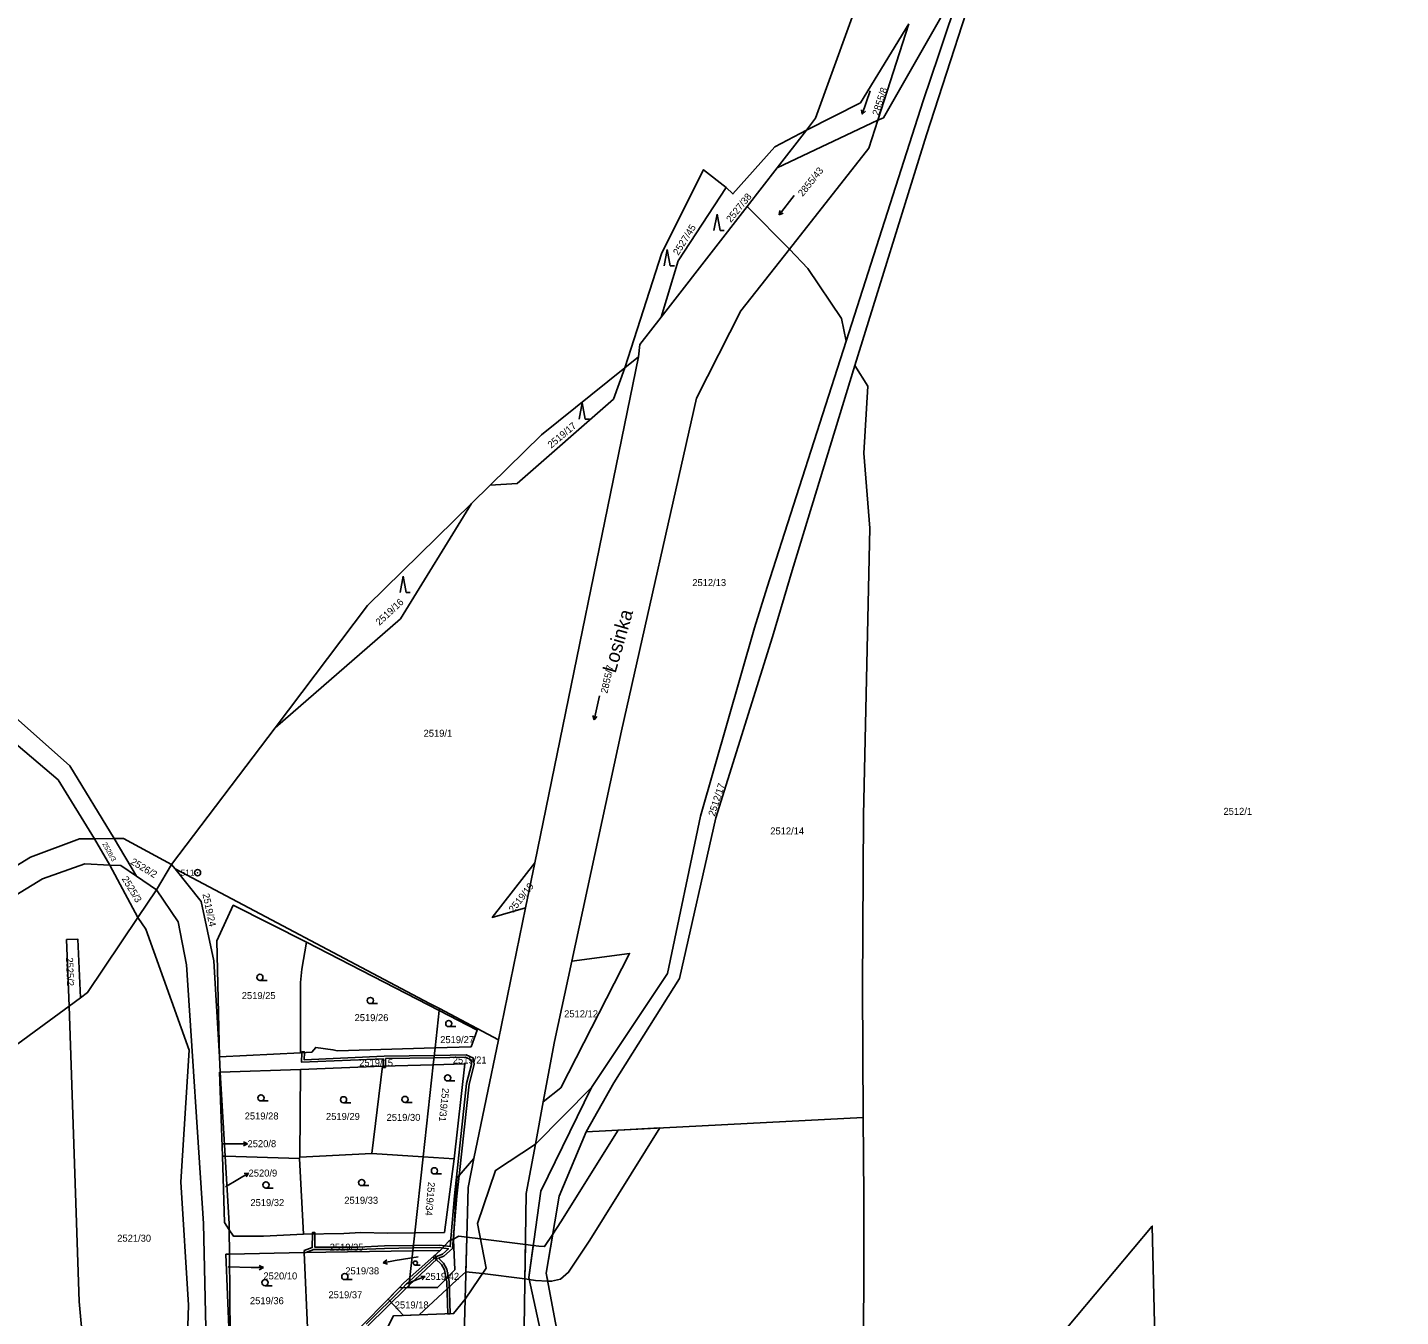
# Model space of a CAD drawing. Extents: x -562167 to -556918, y -1077891 to -1070763.
# Drawn here: x -558963 to -558629.5, y -1073872.6 to -1073559.6 of the extents above; entities that cross this region are included whole.
import ezdxf

# ---------------------------------------------------------------- set-up
doc = ezdxf.new("R2010")
doc.units = 0
for name, color, linetype in [('Hranice parcel', 7, 'Continuous'), ('Parcelní čísla', 7, 'Continuous'), ('Pop  PČ popisy', 7, 'Continuous'), ('Věcná břemena k části', 7, 'Continuous'), ('Značky bodu BP', 7, 'Continuous'), ('Značky kultur', 7, 'Continuous')]:
    doc.layers.add(name, color=color, linetype=linetype)

msp = doc.modelspace()

# ---------------------------------------------------------------- linework, layer by layer
at = {"layer": 'Hranice parcel'}
for p, q in [((-558748.88, -1073558.64), (-558756.39, -1073582.07)), ((-558780.89, -1073593.63), (-558756.39, -1073582.07)), ((-558780.89, -1073593.63), (-558773.75, -1073584.46)), ((-558788.2, -1073603.05), (-558780.89, -1073593.63)), ((-558777.9, -1073613.4), (-558788.2, -1073603.05)), ((-558839.77, -1073762.42), (-558814.52, -1073639.54)), ((-558814.52, -1073639.54), (-558817.84, -1073642.2)), ((-558850.58, -1073670.72), (-558855.13, -1073675.18)), ((-558902.84, -1073729.63), (-558927.96, -1073762.84)), ((-558941.88, -1073756.54), (-558946.7, -1073756.58)), ((-558943.01, -1073762.96), (-558946.7, -1073756.58)), ((-558941.88, -1073756.54), (-558936.53, -1073765.64)), ((-558936.17, -1073775.73), (-558943.01, -1073762.96)), ((-558927.96, -1073762.84), (-558931.62, -1073768.94)), ((-558927.96, -1073762.84), (-558927.12, -1073763.9)), ((-558842.01, -1073773.33), (-558839.77, -1073762.42)), ((-558931.62, -1073768.94), (-558936.53, -1073765.64)), ((-558931.62, -1073768.94), (-558936.17, -1073775.73)), ((-558848.6, -1073805.38), (-558842.01, -1073773.33)), ((-558916.98, -1073781.36), (-558916.36, -1073809.52)), ((-558862.98, -1073798.28), (-558895.19, -1073781.71)), ((-558950.1, -1073795.19), (-558952.84, -1073797.19)), ((-558862.93, -1073797.79), (-558862.98, -1073798.28)), ((-558862.93, -1073797.79), (-558848.6, -1073805.38)), ((-558863.97, -1073807.35), (-558862.98, -1073798.28)), ((-558864.42, -1073811.46), (-558863.97, -1073807.35)), ((-558854.54, -1073834.24), (-558848.6, -1073805.38)), ((-558916.36, -1073809.52), (-558896.63, -1073808.58)), ((-558916.36, -1073809.52), (-558916.15, -1073813.22)), ((-558876.78, -1073811.83), (-558864.42, -1073811.46)), ((-558864.42, -1073811.46), (-558866.87, -1073833.8)), ((-558916.32, -1073813.23), (-558916.15, -1073813.22)), ((-558915.62, -1073833.64), (-558916.32, -1073813.23)), ((-558896.65, -1073812.57), (-558916.15, -1073813.22)), ((-558916.15, -1073813.22), (-558914.94, -1073833.66)), ((-558896.81, -1073833.9), (-558896.65, -1073812.57)), ((-558876.78, -1073811.83), (-558896.65, -1073812.57)), ((-558879.34, -1073833), (-558876.78, -1073811.83)), ((-558825.98, -1073816.97), (-558839.6, -1073830.76)), ((-558837.68, -1073820.46), (-558839.6, -1073830.76)), ((-558760.02, -1073824.25), (-558827.24, -1073827.7)), ((-558915.62, -1073833.64), (-558914.94, -1073833.66)), ((-558915.11, -1073849.77), (-558915.62, -1073833.64)), ((-558896.91, -1073834.21), (-558914.94, -1073833.66)), ((-558896.91, -1073834.21), (-558896.81, -1073833.9)), ((-558895.9, -1073852.56), (-558896.91, -1073834.21)), ((-558896.81, -1073833.9), (-558879.34, -1073833)), ((-558866.87, -1073833.8), (-558879.34, -1073833)), ((-558866.87, -1073833.8), (-558868.88, -1073852.24)), ((-558859.33, -1073834.29), (-558866.87, -1073833.8)), ((-558913.96, -1073851.5), (-558915.11, -1073849.77)), ((-558913.92, -1073857.43), (-558913.96, -1073851.5)), ((-558868.88, -1073852.24), (-558869.36, -1073856.66)), ((-558914.79, -1073857.45), (-558913.92, -1073857.43)), ((-558914.02, -1073877.18), (-558914.79, -1073857.45)), ((-558895.73, -1073857.07), (-558913.92, -1073857.43)), ((-558913.92, -1073857.43), (-558913.77, -1073877.18)), ((-558869.36, -1073856.66), (-558895.73, -1073857.07)), ((-558894.9, -1073877.1), (-558895.73, -1073857.07)), ((-558870.07, -1073863.11), (-558869.36, -1073856.66)), ((-558872.73, -1073865.63), (-558871.63, -1073864.5)), ((-558871.63, -1073864.5), (-558870.07, -1073863.11)), ((-558870.07, -1073863.11), (-558870.34, -1073865.58)), ((-558872.73, -1073865.63), (-558884.56, -1073877.78)), ((-558870.34, -1073865.58), (-558872.73, -1073865.63)), ((-558857.26, -1073891.19), (-558856.67, -1073868.38))]:
    msp.add_line(p, q, dxfattribs=at)
for points in [[(-558630.65, -1073363.06), (-558634.77, -1073366.54), (-558697.73, -1073477.52), (-558712.66, -1073503.16), (-558728.85, -1073531.32), (-558731.31, -1073535.4), (-558741.61, -1073566.13), (-558745.4, -1073577.34), (-558764.14, -1073635.76)], [(-558628.27, -1073366.79), (-558631.94, -1073369.05), (-558639.06, -1073382.41), (-558696.29, -1073481.93), (-558705.42, -1073497.43), (-558713.96, -1073512.28), (-558730.15, -1073540.87), (-558744.64, -1073585.67), (-558762.02, -1073641.68)], [(-558773.75, -1073584.46), (-558771.54, -1073581.61), (-558747.14, -1073514.16), (-558734.13, -1073430.92), (-558723.81, -1073405.31)], [(-558756.39, -1073582.07), (-558755.07, -1073581.54), (-558738.2, -1073551.94), (-558729.93, -1073520.21), (-558733.04, -1073507)], [(-558748.88, -1073558.64), (-558760.61, -1073577.84), (-558773.75, -1073584.46)], [(-558793.28, -1073598.46), (-558791.61, -1073599.99), (-558781.43, -1073588.54), (-558773.75, -1073584.46)], [(-558756.39, -1073582.07), (-558758.58, -1073588.9), (-558777.9, -1073613.4)], [(-558817.84, -1073642.2), (-558808.9, -1073614.29), (-558798.75, -1073594.13), (-558793.28, -1073598.46)], [(-558793.28, -1073598.46), (-558804.89, -1073616.21), (-558809.09, -1073629.94)], [(-558809.09, -1073629.94), (-558806.22, -1073626.27), (-558788.2, -1073603.05)], [(-558777.9, -1073613.4), (-558789.71, -1073628.37), (-558800.48, -1073649.55), (-558818.71, -1073730.35), (-558830.74, -1073786.27)], [(-558764.14, -1073635.76), (-558765.24, -1073630.24), (-558773.46, -1073618.11), (-558777.9, -1073613.4)], [(-558814.52, -1073639.54), (-558814.22, -1073636.56), (-558809.09, -1073629.94)], [(-558825.98, -1073816.97), (-558807.5, -1073789.31), (-558799.48, -1073751.12), (-558786.35, -1073705.35), (-558783.33, -1073695.5), (-558764.14, -1073635.76)], [(-558850.58, -1073670.72), (-558838.13, -1073658.51), (-558817.84, -1073642.2)], [(-558817.84, -1073642.2), (-558820.66, -1073649.79), (-558844.04, -1073670.28), (-558850.58, -1073670.72)], [(-558762.02, -1073641.68), (-558777.21, -1073691.44), (-558781.97, -1073707.53), (-558795.8, -1073751.51), (-558804.62, -1073790.51), (-558820.52, -1073815.82), (-558827.24, -1073827.7)], [(-558762.02, -1073641.68), (-558758.89, -1073646.7), (-558759.79, -1073662.97), (-558758.36, -1073681.11), (-558759.88, -1073750.82), (-558760.14, -1073792.65), (-558760.02, -1073824.25)], [(-558855.13, -1073675.18), (-558872.35, -1073703.13), (-558902.84, -1073729.63)], [(-558902.84, -1073729.63), (-558880.41, -1073699.96), (-558855.13, -1073675.18)], [(-558967.31, -1073725.83), (-558952.68, -1073738.85), (-558941.88, -1073756.54)], [(-558946.7, -1073756.58), (-558955.5, -1073742.27), (-558971.78, -1073728.49)], [(-559304.46, -1073987.48), (-559253.18, -1073982.21), (-559209.19, -1073962.88), (-559158.08, -1073927.15), (-559118.68, -1073909.37), (-559077.16, -1073882.66), (-559061.33, -1073872.87), (-559049.5, -1073856.24), (-559017.6, -1073822.32), (-558998.55, -1073799.79), (-558983.12, -1073775.88), (-558973.27, -1073767.75), (-558962.25, -1073761), (-558950.35, -1073756.61), (-558946.7, -1073756.58)], [(-558941.88, -1073756.54), (-558939.63, -1073756.52), (-558927.96, -1073762.84)], [(-558943.01, -1073762.96), (-558949.06, -1073762.67), (-558959.35, -1073766.28), (-558969.85, -1073772.68), (-558977.96, -1073778.85), (-558993.3, -1073803.33), (-559013.77, -1073826.53), (-559044.86, -1073859.56), (-559056.86, -1073876.93), (-559073.77, -1073888.09), (-559115.83, -1073914.4), (-559154.93, -1073931.39), (-559206.42, -1073967.28), (-559252.01, -1073988.21), (-559304.74, -1073993.58)], [(-558936.53, -1073765.64), (-558940.31, -1073763.09), (-558943.01, -1073762.96)], [(-558927.12, -1073763.9), (-558865.35, -1073796.54), (-558862.93, -1073797.79)], [(-558916.36, -1073809.52), (-558917.74, -1073786.25), (-558920.81, -1073771.79), (-558927.12, -1073763.9)], [(-558842.01, -1073773.33), (-558850.08, -1073775.68), (-558839.77, -1073762.42)], [(-558931.62, -1073768.94), (-558926.35, -1073776.72), (-558924.31, -1073787.19), (-558920.23, -1073850.01), (-558919.28, -1073893.49), (-558922.37, -1073916.34), (-558929.38, -1073943.16), (-558934.73, -1073970.51), (-558938.49, -1074005)], [(-558895.19, -1073781.71), (-558912.98, -1073772.71), (-558916.98, -1073781.36)], [(-558936.17, -1073775.73), (-558948.36, -1073793.91), (-558950.1, -1073795.19)], [(-558936.17, -1073775.73), (-558934.2, -1073778.56), (-558923.68, -1073807.87), (-558925.74, -1073839.88), (-558923.84, -1073869.84), (-558924.9, -1073902.33), (-558941.23, -1073944.66), (-558941.34, -1073947.54)], [(-558952.84, -1073797.19), (-558953.46, -1073781.04), (-558950.73, -1073780.97), (-558950.1, -1073795.19)], [(-558896.63, -1073808.58), (-558896.69, -1073791.44), (-558896.32, -1073788.2), (-558895.19, -1073781.71)], [(-558837.68, -1073820.46), (-558833.43, -1073817.07), (-558816.74, -1073784.4), (-558830.74, -1073786.27)], [(-558830.74, -1073786.27), (-558834.95, -1073805.82), (-558837.68, -1073820.46)], [(-559018.51, -1073864.81), (-558991.21, -1073825.29), (-558952.84, -1073797.19)], [(-558952.84, -1073797.19), (-558950.43, -1073868.95), (-558944.25, -1073936.15), (-558941.34, -1073947.54)], [(-558862.98, -1073798.28), (-558853.71, -1073803.05), (-558855.21, -1073807.07), (-558863.97, -1073807.35)], [(-558863.97, -1073807.35), (-558887.66, -1073808.09), (-558888.78, -1073807.79), (-558892.95, -1073807.22), (-558893.9, -1073808.37), (-558896.63, -1073808.58)], [(-558864.42, -1073811.46), (-558856.73, -1073811.23), (-558859.33, -1073834.29)], [(-558842.94, -1073992.59), (-558840.29, -1073979.79), (-558835.35, -1073947.21), (-558834.11, -1073895.88), (-558841.21, -1073863.15), (-558838.27, -1073842.17), (-558825.98, -1073816.97)], [(-558760.02, -1073824.25), (-558759.8, -1073843.24), (-558759.88, -1073895.36), (-558758.73, -1073931.4), (-558757.92, -1073951.81), (-558758.49, -1073964.21)], [(-558827.24, -1073827.7), (-558833.86, -1073843.33), (-558836.95, -1073862.08), (-558830.41, -1073896.96), (-558831.14, -1073947.76), (-558836.43, -1073979.17), (-558808.16, -1073974.71), (-558784.64, -1073972.89), (-558758.49, -1073964.21)], [(-558856.67, -1073868.38), (-558851.56, -1073860.84), (-558853.64, -1073849.96), (-558849.32, -1073837.09), (-558839.6, -1073830.76)], [(-558839.6, -1073830.76), (-558841.83, -1073842.75), (-558842.61, -1073891.51), (-558843.74, -1073915.03), (-558843.83, -1073960.45), (-558842.94, -1073992.59)], [(-558914.94, -1073833.66), (-558913.97, -1073850.04), (-558913.96, -1073851.5)], [(-558854.54, -1073834.24), (-558858.67, -1073839.02), (-558859.46, -1073854), (-558859.16, -1073861.22), (-558863.37, -1073865.54), (-558870.34, -1073865.58)], [(-558859.33, -1073834.29), (-558861.72, -1073852.16), (-558868.88, -1073852.24)], [(-558856.67, -1073868.38), (-558855.97, -1073841.22), (-558854.54, -1073834.24)], [(-558913.96, -1073851.5), (-558912.94, -1073853.04), (-558905.62, -1073853.04), (-558895.9, -1073852.56)], [(-558753.82, -1073961.29), (-558754.34, -1073926.27), (-558726.75, -1073894.64), (-558689.78, -1073850.62), (-558688.69, -1073897.74), (-558687.34, -1073912.38), (-558680.25, -1073912.04)], [(-558895.9, -1073852.56), (-558886.11, -1073852.44), (-558882.01, -1073852.2), (-558875.62, -1073852.31), (-558868.88, -1073852.24)], [(-558869.36, -1073856.66), (-558862.71, -1073856.56), (-558870.07, -1073863.11)], [(-558871.8, -1073894.23), (-558878.14, -1073880.33), (-558874.08, -1073872.45), (-558859.46, -1073871.89), (-558856.67, -1073868.38)]]:
    msp.add_lwpolyline(points, dxfattribs=at)
at = {"layer": 'Pop  PČ popisy'}
for p, q in [((-558915.42, -1073830.66), (-558912.52, -1073830.64)), ((-558912.52, -1073830.64), (-558909.52, -1073830.64)), ((-558909.52, -1073830.64), (-558910.52, -1073830.14)), ((-558909.52, -1073830.64), (-558910.52, -1073831.14)), ((-558911.84, -1073839.3), (-558909.27, -1073837.75)), ((-558909.27, -1073837.75), (-558910.38, -1073837.84)), ((-558909.27, -1073837.75), (-558909.87, -1073838.7)), ((-558914.86, -1073841.12), (-558911.84, -1073839.3)), ((-558868.09, -1073858.07), (-558873.63, -1073859)), ((-558914.19, -1073860.56), (-558908.67, -1073860.67)), ((-558908.67, -1073860.67), (-558905.67, -1073860.72)), ((-558905.67, -1073860.72), (-558906.68, -1073861.21)), ((-558905.67, -1073860.72), (-558906.66, -1073860.2)), ((-558876.58, -1073859.52), (-558875.69, -1073858.85)), ((-558873.63, -1073859), (-558876.58, -1073859.52)), ((-558876.58, -1073859.52), (-558875.51, -1073859.84)), ((-558870.91, -1073864.68), (-558869.13, -1073863.96)), ((-558869.13, -1073863.96), (-558866.35, -1073862.84)), ((-558866.35, -1073862.84), (-558867.46, -1073862.75)), ((-558866.35, -1073862.84), (-558867.09, -1073863.68))]:
    msp.add_line(p, q, dxfattribs=at)
at = {"layer": 'Věcná břemena k části'}
for points in [[(-558896.32, -1073808.56), (-558896.41, -1073810.84), (-558876.59, -1073809.98), (-558876.59, -1073811.82), (-558875.99, -1073811.81), (-558875.99, -1073809.97), (-558864.23, -1073809.77), (-558864.17, -1073809.17), (-558876.3, -1073809.37), (-558895.79, -1073810.22), (-558895.72, -1073808.51)], [(-558896.32, -1073808.56), (-558895.72, -1073808.51), (-558895.71, -1073808.29), (-558896.31, -1073808.27)], [(-558864.17, -1073809.17), (-558864.23, -1073809.77), (-558856.58, -1073809.64), (-558855.23, -1073810.29), (-558855.09, -1073811.37), (-558856.3, -1073816.04), (-558859.25, -1073843.27), (-558860.29, -1073855.59), (-558862.93, -1073855.23), (-558869.21, -1073855.32), (-558869.28, -1073855.93), (-558862.97, -1073855.83), (-558860.72, -1073856.14), (-558862.19, -1073857.42), (-558863.62, -1073857.98), (-558863.88, -1073857.77), (-558863.96, -1073857.68), (-558864.43, -1073858.09), (-558864.34, -1073858.2), (-558863.87, -1073858.55), (-558862.43, -1073859.98), (-558861.68, -1073861.27), (-558861.28, -1073863.4), (-558860.77, -1073862.87), (-558861.1, -1073861.05), (-558861.95, -1073859.6), (-558863.13, -1073858.43), (-558861.87, -1073857.94), (-558859.73, -1073856.08), (-558859.31, -1073851.07), (-558858.67, -1073839.02), (-558858.11, -1073838.37), (-558855.7, -1073816.14), (-558854.47, -1073811.41), (-558854.67, -1073809.89), (-558856.44, -1073809.04)], [(-558875.99, -1073812.15), (-558875.99, -1073811.81), (-558876.59, -1073811.82), (-558876.59, -1073812.15)], [(-558836.59, -1073863.98), (-558835.66, -1073864.04), (-558833.49, -1073863.5), (-558831.54, -1073861.82), (-558826.41, -1073854.08), (-558809.4, -1073826.78), (-558819.5, -1073827.3), (-558833.39, -1073849.6), (-558835.39, -1073852.61), (-558836.95, -1073862.08)], [(-558858.11, -1073838.37), (-558858.67, -1073839.02), (-558859.31, -1073851.07), (-558858.65, -1073843.33)], [(-558893.77, -1073852.53), (-558893.8, -1073855.83), (-558895.75, -1073856.58), (-558895.73, -1073857.07), (-558895.33, -1073857.06), (-558893.44, -1073856.34), (-558882.64, -1073856.34), (-558876.23, -1073856.03), (-558869.28, -1073855.93), (-558869.21, -1073855.32), (-558876.25, -1073855.43), (-558882.66, -1073855.74), (-558893.2, -1073855.74), (-558893.17, -1073852.53)], [(-558893.77, -1073852.53), (-558893.17, -1073852.53), (-558893.17, -1073852.22), (-558893.77, -1073852.22)], [(-558856.5, -1073861.72), (-558856.28, -1073853.31), (-558858.2, -1073853.06), (-558859.44, -1073853.69), (-558859.46, -1073854), (-558859.16, -1073861.22), (-558863.37, -1073865.54), (-558870.34, -1073865.58), (-558872.73, -1073865.63), (-558875.37, -1073868.34), (-558871.61, -1073872.36), (-558867.85, -1073872.21), (-558858.8, -1073863.72)], [(-558862.71, -1073856.56), (-558870.07, -1073863.11), (-558870.34, -1073865.58), (-558863.37, -1073865.54), (-558859.16, -1073861.22), (-558859.46, -1073854), (-558859.44, -1073853.69), (-558860.54, -1073854.23)], [(-558856.28, -1073853.31), (-558856.5, -1073861.72), (-558852.46, -1073862.16), (-558842.16, -1073863.47), (-558842.03, -1073855.12), (-558852.92, -1073853.74)], [(-558836.95, -1073862.08), (-558835.39, -1073852.61), (-558837.39, -1073855.62), (-558838.8, -1073855.54), (-558840.12, -1073855.37), (-558841.05, -1073861.98), (-558841.21, -1073863.15), (-558841.11, -1073863.61), (-558839.58, -1073863.8), (-558836.59, -1073863.98)], [(-558864.21, -1073858.5), (-558870.17, -1073864.03), (-558870.27, -1073864.94), (-558863.43, -1073858.6), (-558864, -1073857.71), (-558864.45, -1073858.11)], [(-558840.12, -1073855.37), (-558842.03, -1073855.12), (-558842.16, -1073863.47), (-558841.11, -1073863.61), (-558841.21, -1073863.15)], [(-558861.28, -1073863.4), (-558861.14, -1073864.16), (-558860.89, -1073871.94), (-558860.29, -1073871.92), (-558860.54, -1073864.1), (-558860.77, -1073862.87)]]:
    msp.add_lwpolyline(points, close=True, dxfattribs=at)
msp.add_lwpolyline([(-558880.3, -1073874.88), (-558870.94, -1073865.59), (-558870.54, -1073865.2), (-558870.27, -1073864.94), (-558870.17, -1073864.03), (-558870.96, -1073864.76), (-558871.81, -1073865.61), (-558880.72, -1073874.46)], dxfattribs=at)
at = {"layer": 'Značky bodu BP'}
for radius in [0.75, 0.03]:
    msp.add_circle((-558921.66, -1073764.81), radius, dxfattribs=at)
at = {"layer": 'Značky kultur'}
for p, q in [((-558758.28, -1073574.95), (-558760.23, -1073580.62)), ((-558760.23, -1073580.62), (-558760.39, -1073579.53)), ((-558760.23, -1073580.62), (-558759.44, -1073579.86)), ((-558776.71, -1073600.36), (-558780.4, -1073605.09)), ((-558780.4, -1073605.09), (-558780.2, -1073604.01)), ((-558780.4, -1073605.09), (-558779.41, -1073604.63)), ((-558795.48, -1073604.88), (-558796.23, -1073608.88)), ((-558794.73, -1073608.88), (-558795.48, -1073604.88)), ((-558794.73, -1073608.88), (-558793.73, -1073608.88)), ((-558807.6, -1073613.45), (-558808.35, -1073617.45)), ((-558806.85, -1073617.45), (-558807.6, -1073613.45)), ((-558806.85, -1073617.45), (-558805.85, -1073617.45)), ((-558828.25, -1073650.7), (-558829, -1073654.7)), ((-558827.5, -1073654.7), (-558828.25, -1073650.7)), ((-558827.5, -1073654.7), (-558826.5, -1073654.7)), ((-558871.73, -1073692.79), (-558872.48, -1073696.79)), ((-558870.98, -1073696.79), (-558871.73, -1073692.79)), ((-558870.98, -1073696.79), (-558869.98, -1073696.79)), ((-558824.01, -1073721.84), (-558825.36, -1073727.69)), ((-558825.36, -1073727.69), (-558825.63, -1073726.62)), ((-558825.36, -1073727.69), (-558824.65, -1073726.85)), ((-558906.52, -1073790.99), (-558904.77, -1073790.99)), ((-558879.69, -1073796.6), (-558877.94, -1073796.6)), ((-558860.64, -1073802.2), (-558858.89, -1073802.2)), ((-558860.91, -1073815.39), (-558859.16, -1073815.39)), ((-558906.27, -1073820.25), (-558904.52, -1073820.25)), ((-558886.21, -1073820.7), (-558884.46, -1073820.7)), ((-558871.27, -1073820.62), (-558869.52, -1073820.62)), ((-558864.12, -1073837.96), (-558862.37, -1073837.96)), ((-558905.05, -1073841.38), (-558903.3, -1073841.38)), ((-558881.78, -1073840.81), (-558880.03, -1073840.81)), ((-558868.77, -1073860.11), (-558867.59, -1073860.11)), ((-558885.89, -1073863.63), (-558884.14, -1073863.63)), ((-558905.28, -1073865.11), (-558903.53, -1073865.11))]:
    msp.add_line(p, q, dxfattribs=at)
for centre, radius in [((-558906.52, -1073790.24), 0.75), ((-558879.69, -1073795.85), 0.75), ((-558860.64, -1073801.45), 0.75), ((-558860.91, -1073814.64), 0.75), ((-558906.27, -1073819.5), 0.75), ((-558886.21, -1073819.95), 0.75), ((-558871.27, -1073819.87), 0.75), ((-558864.12, -1073837.21), 0.75), ((-558905.05, -1073840.63), 0.75), ((-558881.78, -1073840.06), 0.75), ((-558868.77, -1073859.61), 0.502), ((-558905.28, -1073864.36), 0.75), ((-558885.89, -1073862.88), 0.75)]:
    msp.add_circle(centre, radius, dxfattribs=at)

# ---------------------------------------------------------------- texts
at = {"layer": 'Parcelní čísla'}
for s, height, rotation, p in [('2855/8', 1.7, 72, (-558756.22, -1073581.08)), ('2855/43', 1.7, 51, (-558774.68, -1073600.74)), ('2527/38', 1.7, 51, (-558792.12, -1073607.06)), ('2527/45', 1.7, 58, (-558804.87, -1073615.03)), ('2519/17', 1.7, 40, (-558835.77, -1073661.86)), ('2519/16', 1.7, 43, (-558877.46, -1073704.9)), ('2855/7', 1.7, 77, (-558822.14, -1073721.41)), ('2512/17', 1.7, 72, (-558796.06, -1073751.23)), ('2526/3', 1.19, 299, (-558944.83, -1073757.83)), ('2526/2', 1.7, 329, (-558938.1, -1073762.6)), ('2525/3', 1.7, 301, (-558940.14, -1073766.29)), ('2519/19', 1.7, 52, (-558844.92, -1073774.61)), ('2519/24', 1.7, 282, (-558920.48, -1073770.01)), ('2525/2', 1.7, 272, (-558953.61, -1073785.42)), ('2519/31', 1.7, 264, (-558862.21, -1073817.03)), ('2519/34', 1.7, 265, (-558865.66, -1073839.85))]:
    msp.add_text(s, height=height, rotation=rotation, dxfattribs=at).set_placement(p)
for s, p in [('2512/13', (-558801.49, -1073695.21)), ('2519/1', (-558866.76, -1073731.8)), ('2512/1', (-558672.47, -1073750.76)), ('2512/14', (-558782.55, -1073755.52)), ('2519/25', (-558910.93, -1073795.5)), ('2512/12', (-558832.61, -1073799.92)), ('2519/26', (-558883.52, -1073800.86)), ('2519/27', (-558862.72, -1073806.2)), ('2519/15', (-558882.41, -1073811.81)), ('2519/21', (-558859.67, -1073811.15)), ('2519/28', (-558910.21, -1073824.74)), ('2519/29', (-558890.46, -1073824.85)), ('2519/30', (-558875.75, -1073825.08)), ('2520/8', (-558909.52, -1073831.47)), ('2520/9', (-558909.27, -1073838.6)), ('2519/32', (-558908.83, -1073845.77)), ('2519/33', (-558886.02, -1073845.21)), ('2521/30', (-558941.17, -1073854.42)), ('2519/35', (-558889.57, -1073856.6)), ('2519/38', (-558885.78, -1073862.35)), ('2520/10', (-558905.67, -1073863.58)), ('2519/42', (-558866.35, -1073863.68)), ('2519/36', (-558908.94, -1073869.59)), ('2519/37', (-558889.87, -1073868.15)), ('2519/18', (-558873.76, -1073870.63))]:
    msp.add_text(s, height=1.7, dxfattribs=at).set_placement(p)
at = {"layer": 'Pop  PČ popisy'}
msp.add_text('Losinka', height=3.4, rotation=74, dxfattribs=at).set_placement((-558820.15, -1073716.51))
at = {"layer": 'Značky bodu BP'}
msp.add_text('511', height=1.5, dxfattribs=at).set_placement((-558925.76, -1073765.56))

doc.saveas('drawing.dxf')
